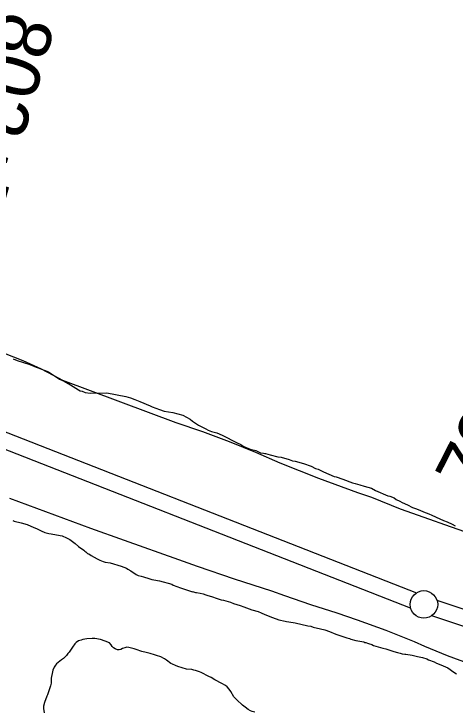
# Model space of a CAD drawing. Extents: x 3146026 to 3183936, y 897894 to 923344.
# Drawn here: x 3177632 to 3178432, y 912647 to 913912 of the extents above; entities that cross this region are included whole.
import ezdxf

# ---------------------------------------------------------------- set-up
doc = ezdxf.new("R2010")
doc.units = 0
for name, color, linetype in [('V-LEVE-TOET', 7, 'Continuous'), ('V-SITE-VEGE', 7, 'Continuous'), ('V-SURV-IDEN', 7, 'Continuous'), ('V-SURV-LINE', 7, 'Continuous'), ('V-TOPO-SHOR', 7, 'Continuous')]:
    doc.layers.add(name, color=color, linetype=linetype)

msp = doc.modelspace()

# ---------------------------------------------------------------- linework, layer by layer
at = {"layer": 'V-LEVE-TOET'}
for points in [[(3177613.9, 913297.1), (3177647.6, 913283.5), (3177680.7, 913268.4), (3177713.1, 913251.9), (3177719.5, 913248.4), (3177924.9, 913171.5), (3177973.7, 913155.1), (3178022, 913137.1), (3178069.8, 913117.7), (3178114, 913098.1), (3178184, 913070.6), (3178254.6, 913044.7), (3178279.9, 913035.8), (3178332.2, 913015.1), (3178385.1, 912996), (3178412.2, 912986.8), (3178519.3, 912949.3)], [(3178459.3, 912733.5), (3178417.9, 912748.7), (3178377.1, 912765.5), (3178357.9, 912774), (3178306.7, 912794.4), (3178254.9, 912813.3), (3178217.9, 912825.8), (3178170.1, 912840.7), (3178122.8, 912857.1), (3178099.1, 912865.9), (3178031.5, 912887.4), (3177964.4, 912910.4), (3177930.8, 912922.6), (3177832.2, 912957.6), (3177771.2, 912979.1), (3177624.4, 913033.6)]]:
    msp.add_lwpolyline(points, dxfattribs=at)
at = {"layer": 'V-SITE-VEGE'}
for p, q in [((3177630.2, 913286.9), (3177637.7, 913283.6)), ((3177637.7, 913283.6), (3177660.2, 913276.3)), ((3177660.2, 913276.3), (3177671.8, 913271.4)), ((3177671.8, 913271.4), (3177675.2, 913270.6)), ((3177675.2, 913270.6), (3177694.3, 913263.3)), ((3177694.3, 913263.3), (3177714.3, 913250.2)), ((3177714.3, 913250.2), (3177722.6, 913246.1)), ((3177722.6, 913246.1), (3177734.3, 913239.5)), ((3177734.3, 913239.5), (3177748.4, 913230.5)), ((3177748.4, 913230.5), (3177751.8, 913228.9)), ((3177751.8, 913228.9), (3177755.1, 913228.1)), ((3177755.1, 913228.1), (3177760.9, 913225.6)), ((3177760.9, 913225.6), (3177770.1, 913224.8)), ((3177770.1, 913224.8), (3177799.9, 913225.1)), ((3177799.9, 913225.1), (3177834.8, 913218.7)), ((3177834.8, 913218.7), (3177843.1, 913216.2)), ((3177843.1, 913216.2), (3177850.6, 913213)), ((3177850.6, 913213), (3177859.8, 913209.7)), ((3177859.8, 913209.7), (3177878.9, 913201.5)), ((3177878.9, 913201.5), (3177882.2, 913199.9)), ((3177882.2, 913199.9), (3177895.5, 913195)), ((3177895.5, 913195), (3177903.9, 913191.8)), ((3177903.9, 913191.8), (3177919.6, 913189.4)), ((3177919.6, 913189.4), (3177937.9, 913184.5)), ((3177937.9, 913184.5), (3177944.6, 913181.3)), ((3177944.6, 913181.3), (3177951.2, 913177.2)), ((3177951.2, 913177.2), (3177955.4, 913173.9)), ((3177955.4, 913173.9), (3177966.3, 913166.5)), ((3177966.3, 913166.5), (3177979.6, 913159.9)), ((3177979.6, 913159.9), (3177983.7, 913157.5)), ((3177983.7, 913157.5), (3177989.6, 913155)), ((3177989.6, 913155), (3177999.5, 913152.6)), ((3177999.5, 913152.6), (3178009.5, 913148.5)), ((3178009.5, 913148.5), (3178036.2, 913134.6)), ((3178036.2, 913134.6), (3178042.8, 913131.4)), ((3178042.8, 913131.4), (3178048.6, 913128.1)), ((3178048.6, 913128.1), (3178060.3, 913123.2)), ((3178060.3, 913123.2), (3178070.3, 913120.8)), ((3178070.3, 913120.8), (3178078.6, 913116.7)), ((3178078.6, 913116.7), (3178084.4, 913115.9)), ((3178084.4, 913115.9), (3178086.9, 913115.1)), ((3178086.9, 913115.1), (3178087.7, 913115.1)), ((3178087.7, 913115.1), (3178096, 913112.6)), ((3178096, 913112.6), (3178110.2, 913109.4)), ((3178110.2, 913109.4), (3178116, 913108.6)), ((3178116, 913108.6), (3178130.9, 913104.6)), ((3178130.9, 913104.6), (3178136.8, 913102.1)), ((3178136.8, 913102.1), (3178141.8, 913101.3)), ((3178141.8, 913101.3), (3178156.7, 913097.3)), ((3178156.7, 913097.3), (3178170.9, 913092.4)), ((3178170.9, 913092.4), (3178178.4, 913088.3)), ((3178178.4, 913088.3), (3178183.3, 913086.7)), ((3178183.3, 913086.7), (3178193.3, 913081.8)), ((3178193.3, 913081.8), (3178212.5, 913073.6)), ((3178212.5, 913073.6), (3178215.8, 913072.8)), ((3178215.8, 913072.8), (3178228.3, 913068.8)), ((3178228.3, 913068.8), (3178245.7, 913062.3)), ((3178245.7, 913062.3), (3178250.7, 913060.6)), ((3178250.7, 913060.6), (3178259, 913058.2)), ((3178259, 913058.2), (3178266.5, 913055.8)), ((3178266.5, 913055.8), (3178279.8, 913052.5)), ((3178279.8, 913052.5), (3178287.3, 913048.4)), ((3178287.3, 913048.4), (3178309.8, 913038.7)), ((3178309.8, 913038.7), (3178313.1, 913037.8)), ((3178313.1, 913037.8), (3178321.4, 913034.6)), ((3178321.4, 913034.6), (3178324.8, 913032.1)), ((3178324.8, 913032.1), (3178331.4, 913028.8)), ((3178331.4, 913028.8), (3178335.6, 913026.4)), ((3178335.6, 913026.4), (3178345.6, 913022.3)), ((3178345.6, 913022.3), (3178354.7, 913017.4)), ((3178354.7, 913017.4), (3178359.7, 913015.8)), ((3178359.7, 913015.8), (3178368, 913012.5)), ((3178368, 913012.5), (3178374.7, 913009.2)), ((3178374.7, 913009.2), (3178383.8, 913006)), ((3178383.8, 913006), (3178389.7, 913003.5)), ((3177629.8, 912993.8), (3177631.9, 912992.8)), ((3177631.9, 912992.8), (3177644.7, 912989.8)), ((3178389.7, 913003.5), (3178403.8, 912997)), ((3178403.8, 912997), (3178410.5, 912993.7)), ((3178410.5, 912993.7), (3178417.1, 912991.3)), ((3177644.7, 912989.8), (3177655.5, 912986.8)), ((3177655.5, 912986.8), (3177667.4, 912981.2)), ((3177667.4, 912981.2), (3177672.5, 912979.2)), ((3177672.5, 912979.2), (3177680.8, 912975.2)), ((3178417.1, 912991.3), (3178426.3, 912987.2)), ((3178426.3, 912987.2), (3178432.1, 912983.9)), ((3177680.8, 912975.2), (3177687.5, 912972.1)), ((3177687.5, 912972.1), (3177694.7, 912970.1)), ((3177694.7, 912970.1), (3177699.3, 912969.6)), ((3177699.3, 912969.6), (3177702.4, 912969.1)), ((3177702.4, 912969.1), (3177718.8, 912966.2)), ((3177718.8, 912966.2), (3177726.6, 912962.6)), ((3177726.6, 912962.6), (3177729.1, 912961.1)), ((3177729.1, 912961.1), (3177732.7, 912959.6)), ((3177732.7, 912959.6), (3177742.5, 912952)), ((3177742.5, 912952), (3177748.7, 912946.9)), ((3177748.7, 912946.9), (3177758.5, 912939.8)), ((3177758.5, 912939.8), (3177760.1, 912938.2)), ((3177760.1, 912938.2), (3177762.2, 912936.7)), ((3177762.2, 912936.7), (3177764.7, 912934.2)), ((3177764.7, 912934.2), (3177767.3, 912933.2)), ((3177767.3, 912933.2), (3177771.4, 912930.6)), ((3177771.4, 912930.6), (3177782.3, 912924.5)), ((3177782.3, 912924.5), (3177787.4, 912922)), ((3177787.4, 912922), (3177793.6, 912919.5)), ((3177793.6, 912919.5), (3177797.2, 912918.5)), ((3177797.2, 912918.5), (3177805.9, 912917)), ((3177805.9, 912917), (3177826, 912911)), ((3177826, 912911), (3177835.8, 912907.4)), ((3177835.8, 912907.4), (3177838.4, 912905.4)), ((3177838.4, 912905.4), (3177843.5, 912902.4)), ((3177843.5, 912902.4), (3177853.3, 912895.8)), ((3177853.3, 912895.8), (3177856.9, 912894.3)), ((3177856.9, 912894.3), (3177862.1, 912892.8)), ((3177862.1, 912892.8), (3177866.7, 912891.8)), ((3177866.7, 912891.8), (3177876, 912888.7)), ((3177876, 912888.7), (3177881.6, 912886.7)), ((3177881.6, 912886.7), (3177885.2, 912886.2)), ((3177885.2, 912886.2), (3177895.5, 912884.3)), ((3177895.5, 912884.3), (3177918.1, 912878.3)), ((3177918.1, 912878.3), (3177920.2, 912876.7)), ((3177920.2, 912876.7), (3177933.6, 912871.7)), ((3177933.6, 912871.7), (3177955.2, 912864.7)), ((3177955.2, 912864.7), (3177955.2, 912865.2)), ((3177955.2, 912865.2), (3177960.8, 912863.2)), ((3177960.8, 912863.2), (3177962.9, 912863.2)), ((3177962.9, 912863.2), (3177969.1, 912862.2)), ((3177969.1, 912862.2), (3177974.7, 912860.7)), ((3177974.7, 912860.7), (3177979.9, 912859.2)), ((3177979.9, 912859.2), (3177983.5, 912857.7)), ((3177983.5, 912857.7), (3177989.6, 912855.7)), ((3177989.6, 912855.7), (3177999.9, 912852.6)), ((3177999.9, 912852.6), (3178007.7, 912850.1)), ((3178007.7, 912850.1), (3178011.8, 912849.1)), ((3178011.8, 912849.1), (3178024.1, 912845.6)), ((3178024.1, 912845.6), (3178029.8, 912843.6)), ((3178029.8, 912843.6), (3178042.1, 912839.6)), ((3178042.1, 912839.6), (3178048.8, 912837.1)), ((3178048.8, 912837.1), (3178053.4, 912835.6)), ((3178053.4, 912835.6), (3178063.2, 912832)), ((3178063.2, 912832), (3178074.5, 912829)), ((3178074.5, 912829), (3178079.7, 912826.5)), ((3178079.7, 912826.5), (3178086.4, 912823.5)), ((3178086.4, 912823.5), (3178100.3, 912817.9)), ((3178100.3, 912817.9), (3178112.1, 912813.9)), ((3178112.1, 912813.9), (3178123.4, 912811.4)), ((3178123.4, 912811.4), (3178126, 912810.4)), ((3178126, 912810.4), (3178138.3, 912809)), ((3178138.3, 912809), (3178141.9, 912808)), ((3178141.9, 912808), (3178164.6, 912803)), ((3178164.6, 912803), (3178170.2, 912802)), ((3178170.2, 912802), (3178174.3, 912800.5)), ((3178174.3, 912800.5), (3178187.7, 912797.5)), ((3178187.7, 912797.5), (3178195.4, 912795.5)), ((3178195.4, 912795.5), (3178204.2, 912792.5)), ((3178204.2, 912792.5), (3178215.5, 912787.9)), ((3177753.2, 912777), (3177748.8, 912775.7)), ((3177756.3, 912778.2), (3177753.2, 912777)), ((3177763.6, 912779.5), (3177756.3, 912778.2)), ((3177773.4, 912780), (3177763.6, 912779.5)), ((3177778.5, 912779.8), (3177773.4, 912780)), ((3177788.7, 912778.2), (3177778.5, 912779.8)), ((3177796.8, 912774.8), (3177788.7, 912778.2)), ((3178215.5, 912787.9), (3178235.1, 912780.9)), ((3178235.1, 912780.9), (3178240.2, 912779.9)), ((3178240.2, 912779.9), (3178242.8, 912778.9)), ((3178242.8, 912778.9), (3178251.5, 912776.4)), ((3177737.5, 912764.2), (3177731.7, 912755.2)), ((3177741.8, 912770.1), (3177737.5, 912764.2)), ((3177744.7, 912772.8), (3177741.8, 912770.1)), ((3177748.8, 912775.7), (3177744.7, 912772.8)), ((3177804.6, 912772), (3177796.8, 912774.8)), ((3177807.8, 912768.6), (3177804.6, 912772)), ((3177810, 912765.4), (3177807.8, 912768.6)), ((3177812.4, 912762.8), (3177810, 912765.4)), ((3177836.3, 912764.2), (3177832.4, 912763.2)), ((3177839.9, 912763.7), (3177836.3, 912764.2)), ((3178251.5, 912776.4), (3178266.4, 912773.9)), ((3178266.4, 912773.9), (3178268, 912772.9)), ((3178268, 912772.9), (3178270, 912772.4)), ((3178270, 912772.4), (3178272.6, 912771.4)), ((3178272.6, 912771.4), (3178276.2, 912770.4)), ((3178276.2, 912770.4), (3178278.8, 912769.4)), ((3178278.8, 912769.4), (3178280.8, 912768.9)), ((3178280.8, 912768.9), (3178283.9, 912767.4)), ((3178283.9, 912767.4), (3178300.9, 912762.4)), ((3177729.5, 912752.7), (3177726.9, 912749.3)), ((3177731.7, 912755.2), (3177729.5, 912752.7)), ((3177815.4, 912760.9), (3177812.4, 912762.8)), ((3177819.3, 912759.4), (3177815.4, 912760.9)), ((3177822.4, 912759.2), (3177819.3, 912759.4)), ((3177825.6, 912760), (3177822.4, 912759.2)), ((3177828.7, 912761.7), (3177825.6, 912760)), ((3177832.4, 912763.2), (3177828.7, 912761.7)), ((3177849.7, 912761.3), (3177839.9, 912763.7)), ((3177857, 912759), (3177849.7, 912761.3)), ((3177860.1, 912757.5), (3177857, 912759)), ((3177863.8, 912756.3), (3177860.1, 912757.5)), ((3177871.4, 912754.2), (3177863.8, 912756.3)), ((3177878.4, 912752.5), (3177871.4, 912754.2)), ((3177886.2, 912750.4), (3177878.4, 912752.5)), ((3178300.9, 912762.4), (3178306, 912761.4)), ((3178306, 912761.4), (3178320.5, 912756.3)), ((3178320.5, 912756.3), (3178327.1, 912754.3)), ((3178327.1, 912754.3), (3178331.8, 912753.3)), ((3178331.8, 912753.3), (3178335.9, 912751.8)), ((3178335.9, 912751.8), (3178340.5, 912751.3)), ((3177717.9, 912741.4), (3177715, 912738.7)), ((3177721.5, 912743.7), (3177717.9, 912741.4)), ((3177726.9, 912749.3), (3177721.5, 912743.7)), ((3177890.4, 912749.2), (3177886.2, 912750.4)), ((3177897.9, 912746.6), (3177890.4, 912749.2)), ((3177904.8, 912743), (3177897.9, 912746.6)), ((3177908.5, 912740.6), (3177904.8, 912743)), ((3177916, 912734.8), (3177908.5, 912740.6)), ((3178340.5, 912751.3), (3178342.6, 912751.3)), ((3178342.6, 912751.3), (3178353.9, 912749.4)), ((3178353.9, 912749.4), (3178363.6, 912747.4)), ((3178363.6, 912747.4), (3178372.4, 912745.4)), ((3178372.4, 912745.4), (3178380.6, 912742.9)), ((3178380.6, 912742.9), (3178383.7, 912741.4)), ((3178383.7, 912741.4), (3178393.5, 912737.8)), ((3177704.4, 912728), (3177702, 912722.6)), ((3177706.8, 912731.4), (3177704.4, 912728)), ((3177709, 912733.8), (3177706.8, 912731.4)), ((3177715, 912738.7), (3177709, 912733.8)), ((3177919, 912733.1), (3177916, 912734.8)), ((3177924.3, 912730.7), (3177919, 912733.1)), ((3177929, 912729), (3177924.3, 912730.7)), ((3177944.3, 912724.5), (3177929, 912729)), ((3178393.5, 912737.8), (3178398.1, 912735.3)), ((3178398.1, 912735.3), (3178405.8, 912732.3)), ((3178405.8, 912732.3), (3178414.6, 912728.2)), ((3178414.6, 912728.2), (3178418.7, 912726.7)), ((3178418.7, 912726.7), (3178429.6, 912718.6)), ((3177701.3, 912719.7), (3177698.9, 912708.2)), ((3177702, 912722.6), (3177701.3, 912719.7)), ((3177954.3, 912723.4), (3177944.3, 912724.5)), ((3177958, 912722.7), (3177954.3, 912723.4)), ((3177961.1, 912721.7), (3177958, 912722.7)), ((3177964.3, 912720.5), (3177961.1, 912721.7)), ((3177968, 912719.6), (3177964.3, 912720.5)), ((3177971.4, 912718.2), (3177968, 912719.6)), ((3177985.3, 912711.2), (3177971.4, 912718.2)), ((3178429.6, 912718.6), (3178434.2, 912716.1)), ((3177698.9, 912708.2), (3177698.9, 912704.1)), ((3177698.9, 912704.1), (3177699.2, 912699)), ((3177989.2, 912709), (3177985.3, 912711.2)), ((3177995.8, 912704.9), (3177989.2, 912709)), ((3178008.8, 912698.5), (3177995.8, 912704.9)), ((3177698, 912694.1), (3177692.6, 912678)), ((3177699.2, 912699), (3177698, 912694.1)), ((3178015.4, 912694.9), (3178008.8, 912698.5)), ((3178018.1, 912692.4), (3178015.4, 912694.9)), ((3178022.2, 912687.8), (3178018.1, 912692.4)), ((3177692.6, 912678), (3177691.1, 912675.1)), ((3178025.2, 912683.5), (3178022.2, 912687.8)), ((3178030.6, 912674), (3178025.2, 912683.5)), ((3177686.8, 912664.1), (3177685.4, 912657.5)), ((3177691.1, 912675.1), (3177686.8, 912664.1)), ((3178033, 912671.4), (3178030.6, 912674)), ((3178036, 912668.5), (3178033, 912671.4)), ((3178046.3, 912659.1), (3178036, 912668.5)), ((3177685.4, 912657.5), (3177685.4, 912652.4)), ((3177685.4, 912652.4), (3177685.7, 912649.2)), ((3178050.7, 912655.4), (3178046.3, 912659.1)), ((3178056.5, 912651.1), (3178050.7, 912655.4)), ((3178060.7, 912648.5), (3178056.5, 912651.1)), ((3177685.7, 912649.2), (3177686.5, 912645.1)), ((3178063.6, 912647.3), (3178060.7, 912648.5)), ((3178068.3, 912646.6), (3178063.6, 912647.3))]:
    msp.add_line(p, q, dxfattribs=at)
at = {"layer": 'V-SURV-LINE'}
for points in [[(3177477.6, 913208.5), (3178362, 912862.8)], [(3178351, 912834.9), (3177466.7, 913180.5)], [(3178398.8, 912849.5), (3178643.4, 912768)], [(3178634, 912739.5), (3178389.3, 912821.1)]]:
    msp.add_lwpolyline(points, dxfattribs=at)
msp.add_circle((3178375.1, 912841.6), 25, dxfattribs=at)
at = {"layer": 'V-TOPO-SHOR'}
for points in [[(3178068.3, 912646.6), (3178063.6, 912647.3), (3178060.7, 912648.5), (3178056.5, 912651.1), (3178050.7, 912655.4), (3178046.3, 912659.1), (3178036, 912668.5), (3178033, 912671.4), (3178030.6, 912674), (3178025.2, 912683.5), (3178022.2, 912687.8), (3178018.1, 912692.4), (3178015.4, 912694.9), (3178008.8, 912698.5), (3177995.8, 912704.9), (3177989.2, 912709), (3177985.3, 912711.2), (3177971.4, 912718.2), (3177968, 912719.6), (3177964.3, 912720.5), (3177961.1, 912721.7), (3177958, 912722.7), (3177954.3, 912723.4), (3177944.3, 912724.5), (3177929, 912729), (3177924.3, 912730.7), (3177919, 912733.1), (3177916, 912734.8), (3177908.5, 912740.6), (3177904.8, 912743), (3177897.9, 912746.6), (3177890.4, 912749.2), (3177886.2, 912750.4), (3177878.4, 912752.5), (3177871.4, 912754.2), (3177863.8, 912756.3), (3177860.1, 912757.5), (3177857, 912759), (3177849.7, 912761.3), (3177839.9, 912763.7), (3177836.3, 912764.2), (3177832.4, 912763.2), (3177828.7, 912761.7), (3177825.6, 912760), (3177822.4, 912759.2), (3177819.3, 912759.4), (3177815.4, 912760.9), (3177812.4, 912762.8), (3177810, 912765.4), (3177807.8, 912768.6), (3177804.6, 912772), (3177796.8, 912774.8), (3177788.7, 912778.2), (3177778.5, 912779.8), (3177773.4, 912780), (3177763.6, 912779.5), (3177756.3, 912778.2), (3177753.2, 912777), (3177748.8, 912775.7), (3177744.7, 912772.8), (3177741.8, 912770.1), (3177737.5, 912764.2), (3177731.7, 912755.2), (3177729.5, 912752.7), (3177726.9, 912749.3), (3177721.5, 912743.7), (3177717.9, 912741.4), (3177715, 912738.7), (3177709, 912733.8), (3177706.8, 912731.4), (3177704.4, 912728), (3177702, 912722.6), (3177701.3, 912719.7), (3177698.9, 912708.2), (3177698.9, 912704.1), (3177699.2, 912699), (3177698, 912694.1)], [(3177698, 912694.1), (3177692.6, 912678), (3177691.1, 912675.1), (3177686.8, 912664.1), (3177685.4, 912657.5), (3177685.4, 912652.4), (3177685.7, 912649.2), (3177686.5, 912645.1)]]:
    msp.add_lwpolyline(points, dxfattribs=at)

# ---------------------------------------------------------------- texts
at = {"layer": 'V-SURV-IDEN'}
for s, rotation, p in [('802+71.1', 254.095, (3177611.1, 913921.3)), ('792+81.8', 62.9772, (3178481.5, 913032.5))]:
    msp.add_text(s, height=100, rotation=rotation, dxfattribs=at).set_placement(p)

doc.saveas('drawing.dxf')
